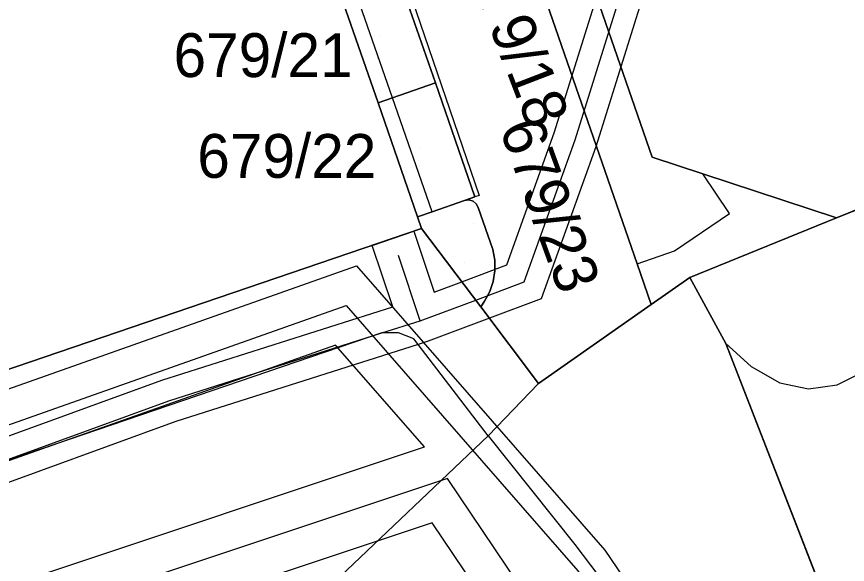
# Model space of a CAD drawing. Extents: x -263423 to -261326, y -1240067 to -1237864.
# Drawn here: x -262866.12 to -262828.17, y -1238979.98 to -1238954.98 of the extents above; entities that cross this region are included whole.
import ezdxf

# ---------------------------------------------------------------- set-up
doc = ezdxf.new("R2010")
doc.units = 0
for name, color, linetype in [('body_kn', 7, 'Continuous'), ('kladpar_druhypozemkov', 7, 'Continuous'), ('kladpar_hranice', 7, 'Continuous'), ('kladpar_parcelnecisla', 7, 'Continuous'), ('kladpar_plochy', 7, 'Continuous'), ('kladpar_sipky', 7, 'Continuous'), ('tarchy_linie', 7, 'Continuous'), ('zappar_hrandruhpozemk', 7, 'Continuous')]:
    doc.layers.add(name, color=color, linetype=linetype)

msp = doc.modelspace()

# ---------------------------------------------------------------- linework, layer by layer
at = {"layer": 'body_kn'}
for p, q in [((-262846.99, -1238958.01), (-262846.99, -1238958.01)), ((-262849.6, -1238958.92), (-262849.6, -1238958.92)), ((-262849.6, -1238958.92), (-262849.6, -1238958.92)), ((-262848.95, -1238958.69), (-262848.95, -1238958.69)), ((-262848.95, -1238958.69), (-262848.95, -1238958.69)), ((-262841.56, -1238960.29), (-262841.56, -1238960.29)), ((-262840.61, -1238960.61), (-262840.61, -1238960.61)), ((-262839.66, -1238960.93), (-262839.66, -1238960.93)), ((-262837.09, -1238961.39), (-262837.09, -1238961.39)), ((-262834.78, -1238962.16), (-262834.78, -1238962.16)), ((-262845.66, -1238963.37), (-262845.66, -1238963.37)), ((-262845.47, -1238963.35), (-262845.47, -1238963.35)), ((-262845.27, -1238963.4), (-262845.27, -1238963.4)), ((-262845.19, -1238963.21), (-262845.19, -1238963.21)), ((-262844.99, -1238963.15), (-262844.99, -1238963.15)), ((-262847.14, -1238963.89), (-262847.14, -1238963.89)), ((-262847.14, -1238963.89), (-262847.14, -1238963.89)), ((-262845.12, -1238963.53), (-262845.12, -1238963.53)), ((-262845.03, -1238963.69), (-262845.03, -1238963.69)), ((-262847.8, -1238964.12), (-262847.8, -1238964.12)), ((-262847.8, -1238964.12), (-262847.8, -1238964.12)), ((-262833.55, -1238963.96), (-262833.55, -1238963.96)), ((-262828.66, -1238964.17), (-262828.66, -1238964.17)), ((-262847.62, -1238964.65), (-262847.62, -1238964.65)), ((-262847.62, -1238964.65), (-262847.62, -1238964.65)), ((-262847.98, -1238964.77), (-262847.98, -1238964.77)), ((-262849.88, -1238965.42), (-262849.88, -1238965.42)), ((-262844.36, -1238965.61), (-262844.36, -1238965.61)), ((-262836.07, -1238965.67), (-262836.07, -1238965.67)), ((-262848.67, -1238965.88), (-262848.67, -1238965.88)), ((-262844.28, -1238966.09), (-262844.28, -1238966.09)), ((-262850.59, -1238966.35), (-262850.59, -1238966.35)), ((-262843.73, -1238966.31), (-262843.73, -1238966.31)), ((-262837.78, -1238966.26), (-262837.78, -1238966.26)), ((-262837.78, -1238966.26), (-262837.78, -1238966.26)), ((-262844.28, -1238966.58), (-262844.28, -1238966.58)), ((-262835.37, -1238966.89), (-262835.37, -1238966.89)), ((-262845.78, -1238967.09), (-262845.78, -1238967.09)), ((-262844.35, -1238967.07), (-262844.35, -1238967.07)), ((-262842.94, -1238967.09), (-262842.94, -1238967.09)), ((-262847.05, -1238967.56), (-262847.05, -1238967.56)), ((-262844.51, -1238967.53), (-262844.51, -1238967.53)), ((-262845.15, -1238967.92), (-262845.15, -1238967.92)), ((-262844.74, -1238967.97), (-262844.74, -1238967.97)), ((-262842.16, -1238967.86), (-262842.16, -1238967.86)), ((-262851.07, -1238968.16), (-262851.07, -1238968.16)), ((-262848.94, -1238968.22), (-262848.94, -1238968.22)), ((-262844.92, -1238968.22), (-262844.92, -1238968.22)), ((-262837.13, -1238968.12), (-262837.13, -1238968.12)), ((-262844.52, -1238968.75), (-262844.52, -1238968.75)), ((-262847.68, -1238968.87), (-262847.68, -1238968.87)), ((-262847.68, -1238968.87), (-262847.68, -1238968.87)), ((-262849.43, -1238969.41), (-262849.43, -1238969.41)), ((-262848.67, -1238969.42), (-262848.67, -1238969.42)), ((-262847.97, -1238969.68), (-262847.97, -1238969.68)), ((-262847.77, -1238969.94), (-262847.77, -1238969.94)), ((-262847.32, -1238969.8), (-262847.32, -1238969.8)), ((-262833.73, -1238969.9), (-262833.73, -1238969.9)), ((-262833.73, -1238969.9), (-262833.73, -1238969.9)), ((-262851.55, -1238969.97), (-262851.55, -1238969.97)), ((-262832.56, -1238970.95), (-262832.56, -1238970.95)), ((-262859.49, -1238971.57), (-262859.49, -1238971.57)), ((-262842.28, -1238971.72), (-262842.28, -1238971.72)), ((-262831.26, -1238971.69), (-262831.26, -1238971.69)), ((-262828.64, -1238971.78), (-262828.64, -1238971.78)), ((-262829.94, -1238971.97), (-262829.94, -1238971.97)), ((-262859.17, -1238972.52), (-262859.17, -1238972.52)), ((-262858.84, -1238973.46), (-262858.84, -1238973.46)), ((-262844.58, -1238974.12), (-262844.58, -1238974.12)), ((-262844.58, -1238974.12), (-262844.58, -1238974.12)), ((-262847.49, -1238974.62), (-262847.49, -1238974.62)), ((-262846.44, -1238976.06), (-262846.44, -1238976.06)), ((-262847.13, -1238978.08), (-262847.13, -1238978.08)), ((-262840.62, -1238979.08), (-262840.62, -1238979.08)), ((-262839.25, -1238979.33), (-262839.25, -1238979.33))]:
    msp.add_line(p, q, dxfattribs=at)
at = {"layer": 'kladpar_druhypozemkov'}
for p, q in [((-262849.5, -1238955.86), (-262849.5, -1238955.86)), ((-262847.67, -1238960.97), (-262847.67, -1238960.97)), ((-262845.66, -1238966.2), (-262845.66, -1238966.2))]:
    msp.add_line(p, q, dxfattribs=at)
at = {"layer": 'kladpar_hranice'}
for points in [[(-262866.41, -1238910.91), (-262866.08, -1238911.8), (-262865.11, -1238914.48), (-262864.74, -1238915.52), (-262863.8, -1238918.18), (-262862.68, -1238921.37), (-262862.27, -1238922.56), (-262861.81, -1238923.92), (-262860.81, -1238926.79), (-262860.47, -1238927.77), (-262858.66, -1238932.95), (-262856.84, -1238938.14), (-262856.15, -1238940.11), (-262855.46, -1238942.15), (-262855.02, -1238943.34), (-262854.71, -1238944.19), (-262853.21, -1238948.52), (-262851.41, -1238953.72), (-262849.6, -1238958.92), (-262847.8, -1238964.12), (-262847.62, -1238964.65), (-262897.97, -1238981.8)], [(-262829.08, -1238927.71), (-262844, -1238941.45), (-262837.09, -1238961.39), (-262834.78, -1238962.16), (-262828.66, -1238964.17), (-262835.37, -1238966.89), (-262837.13, -1238968.12), (-262837.78, -1238966.26), (-262846.7, -1238940.52), (-262846.78, -1238940.29), (-262845.58, -1238939.69), (-262845.55, -1238939.68), (-262842.75, -1238938.28), (-262841.92, -1238937.86), (-262833.05, -1238930.85), (-262829.08, -1238927.71)], [(-262818.01, -1238928.67), (-262823.81, -1238933.53), (-262814.38, -1238944.85), (-262808.64, -1238939.99), (-262812.54, -1238935.45), (-262809.16, -1238932.67), (-262804, -1238938.69), (-262806.61, -1238941.15), (-262801.26, -1238946.97), (-262804.29, -1238949.95), (-262809.04, -1238954.91), (-262812.29, -1238958.3), (-262821.59, -1238961.3), (-262828.66, -1238964.17), (-262834.78, -1238962.16), (-262837.09, -1238961.39), (-262844, -1238941.45), (-262829.08, -1238927.71)], [(-262852.2, -1238942.96), (-262852, -1238942.86), (-262846.78, -1238940.29), (-262846.7, -1238940.52), (-262837.78, -1238966.26), (-262837.13, -1238968.12), (-262842.28, -1238971.72), (-262844.92, -1238968.22), (-262844.74, -1238967.97), (-262844.51, -1238967.53), (-262844.35, -1238967.07), (-262844.28, -1238966.58), (-262844.28, -1238966.09), (-262844.36, -1238965.61), (-262845.03, -1238963.69), (-262845.12, -1238963.53), (-262845.27, -1238963.4), (-262845.47, -1238963.35), (-262845.66, -1238963.37), (-262845.19, -1238963.21), (-262846.99, -1238958.01), (-262848.79, -1238952.82), (-262850.59, -1238947.62), (-262852.2, -1238942.96)], [(-262828.37, -1238983.66), (-262833.73, -1238969.9), (-262835.37, -1238966.89), (-262828.66, -1238964.17), (-262821.59, -1238961.3), (-262812.29, -1238958.3), (-262809.04, -1238954.91), (-262804.29, -1238949.95), (-262801.26, -1238946.97), (-262800.05, -1238948.02), (-262798.04, -1238950.05)], [(-262851.41, -1238953.72), (-262850.76, -1238953.5), (-262848.79, -1238952.82), (-262846.99, -1238958.01), (-262848.95, -1238958.69), (-262849.6, -1238958.92), (-262851.41, -1238953.72)], [(-262849.6, -1238958.92), (-262848.95, -1238958.69), (-262846.99, -1238958.01), (-262845.19, -1238963.21), (-262845.66, -1238963.37), (-262847.14, -1238963.89), (-262847.8, -1238964.12), (-262849.6, -1238958.92)], [(-262847.8, -1238964.12), (-262847.14, -1238963.89), (-262845.66, -1238963.37), (-262845.47, -1238963.35), (-262845.27, -1238963.4), (-262845.12, -1238963.53), (-262845.03, -1238963.69), (-262844.36, -1238965.61), (-262844.28, -1238966.09), (-262844.28, -1238966.58), (-262844.35, -1238967.07), (-262844.51, -1238967.53), (-262844.74, -1238967.97), (-262844.92, -1238968.22), (-262847.62, -1238964.65), (-262847.8, -1238964.12)], [(-262847.62, -1238964.65), (-262844.92, -1238968.22), (-262842.28, -1238971.72), (-262844.58, -1238974.12), (-262851.66, -1238980.84), (-262860.28, -1238989.24), (-262890.23, -1238999.92), (-262930.47, -1239014.27), (-262932.65, -1239008.17), (-262935.9, -1238999.03), (-262937.07, -1238995.27), (-262897.97, -1238981.8), (-262847.62, -1238964.65)], [(-262851.66, -1238980.84), (-262844.58, -1238974.12), (-262842.28, -1238971.72), (-262837.13, -1238968.12), (-262835.37, -1238966.89), (-262833.73, -1238969.9), (-262828.37, -1238983.66)]]:
    msp.add_lwpolyline(points, dxfattribs=at)
at = {"layer": 'kladpar_plochy'}
for p, q in [((-262837.09, -1238961.39), (-262844, -1238941.45)), ((-262834.78, -1238962.16), (-262837.09, -1238961.39)), ((-262828.66, -1238964.17), (-262821.59, -1238961.3)), ((-262821.59, -1238961.3), (-262828.66, -1238964.17)), ((-262828.66, -1238964.17), (-262834.78, -1238962.16)), ((-262835.37, -1238966.89), (-262828.66, -1238964.17)), ((-262833.73, -1238969.9), (-262835.37, -1238966.89)), ((-262828.37, -1238983.66), (-262833.73, -1238969.9))]:
    msp.add_line(p, q, dxfattribs=at)
for points in [[(-262866.41, -1238910.91), (-262866.08, -1238911.8), (-262865.11, -1238914.48), (-262864.74, -1238915.52), (-262863.8, -1238918.18), (-262862.68, -1238921.37), (-262862.27, -1238922.56), (-262861.81, -1238923.92), (-262860.81, -1238926.79), (-262860.47, -1238927.77), (-262858.66, -1238932.95), (-262856.84, -1238938.14), (-262856.15, -1238940.11), (-262855.46, -1238942.15), (-262855.02, -1238943.34), (-262854.71, -1238944.19), (-262853.21, -1238948.52), (-262851.41, -1238953.72), (-262849.6, -1238958.92), (-262847.8, -1238964.12), (-262847.62, -1238964.65), (-262897.97, -1238981.8)], [(-262851.66, -1238980.84), (-262844.58, -1238974.12), (-262842.28, -1238971.72), (-262837.13, -1238968.12), (-262835.37, -1238966.89), (-262833.73, -1238969.9), (-262828.37, -1238983.66)]]:
    msp.add_lwpolyline(points, dxfattribs=at)
for points in [[(-262829.08, -1238927.71), (-262844, -1238941.45), (-262837.09, -1238961.39), (-262834.78, -1238962.16), (-262828.66, -1238964.17), (-262835.37, -1238966.89), (-262837.13, -1238968.12), (-262837.78, -1238966.26), (-262846.7, -1238940.52), (-262846.78, -1238940.29), (-262845.58, -1238939.69), (-262845.55, -1238939.68), (-262842.75, -1238938.28), (-262841.92, -1238937.86), (-262833.05, -1238930.85)], [(-262852.2, -1238942.96), (-262852, -1238942.86), (-262846.78, -1238940.29), (-262846.7, -1238940.52), (-262837.78, -1238966.26), (-262837.13, -1238968.12), (-262842.28, -1238971.72), (-262844.92, -1238968.22), (-262844.74, -1238967.97), (-262844.51, -1238967.53), (-262844.35, -1238967.07), (-262844.28, -1238966.58), (-262844.28, -1238966.09), (-262844.36, -1238965.61), (-262845.03, -1238963.69), (-262845.12, -1238963.53), (-262845.27, -1238963.4), (-262845.47, -1238963.35), (-262845.66, -1238963.37), (-262845.19, -1238963.21), (-262846.99, -1238958.01), (-262848.79, -1238952.82), (-262850.59, -1238947.62)], [(-262851.41, -1238953.72), (-262850.76, -1238953.5), (-262848.79, -1238952.82), (-262846.99, -1238958.01), (-262848.95, -1238958.69), (-262849.6, -1238958.92)], [(-262849.6, -1238958.92), (-262848.95, -1238958.69), (-262846.99, -1238958.01), (-262845.19, -1238963.21), (-262845.66, -1238963.37), (-262847.14, -1238963.89), (-262847.8, -1238964.12)], [(-262847.8, -1238964.12), (-262847.14, -1238963.89), (-262845.66, -1238963.37), (-262845.47, -1238963.35), (-262845.27, -1238963.4), (-262845.12, -1238963.53), (-262845.03, -1238963.69), (-262844.36, -1238965.61), (-262844.28, -1238966.09), (-262844.28, -1238966.58), (-262844.35, -1238967.07), (-262844.51, -1238967.53), (-262844.74, -1238967.97), (-262844.92, -1238968.22), (-262847.62, -1238964.65)], [(-262847.62, -1238964.65), (-262844.92, -1238968.22), (-262842.28, -1238971.72), (-262844.58, -1238974.12), (-262851.66, -1238980.84), (-262860.28, -1238989.24), (-262890.23, -1238999.92), (-262930.47, -1239014.27), (-262932.65, -1239008.17), (-262935.9, -1238999.03), (-262937.07, -1238995.27), (-262897.97, -1238981.8)]]:
    msp.add_lwpolyline(points, close=True, dxfattribs=at)
at = {"layer": 'kladpar_sipky'}
for p, q in [((-262849.62, -1238956.89), (-262849.62, -1238956.89)), ((-262847.72, -1238961.83), (-262847.72, -1238961.83)), ((-262845.24, -1238964.42), (-262845.24, -1238964.42))]:
    msp.add_line(p, q, dxfattribs=at)
at = {"layer": 'tarchy_linie'}
msp.add_line((-262847.68, -1238968.87), (-262848.67, -1238965.88), dxfattribs=at)
for points in [[(-262847.68, -1238968.87), (-262845.15, -1238967.92), (-262842.94, -1238967.09), (-262840.61, -1238960.61), (-262836.75, -1238948.27), (-262834.21, -1238943.34), (-262835.58, -1238938.87), (-262837, -1238938.25), (-262838.63, -1238938.9)], [(-262871.92, -1238976.09), (-262859.49, -1238971.57), (-262848.94, -1238968.22), (-262849.88, -1238965.42), (-262847.98, -1238964.77), (-262847.05, -1238967.56), (-262845.78, -1238967.09), (-262843.73, -1238966.31), (-262841.56, -1238960.29), (-262837.68, -1238947.89)], [(-262835.83, -1238948.65), (-262839.66, -1238960.93), (-262842.16, -1238967.86), (-262844.52, -1238968.75), (-262847.32, -1238969.8), (-262847.77, -1238969.94), (-262858.84, -1238973.46), (-262871.22, -1238977.97)], [(-262940.96, -1238998.28), (-262850.59, -1238966.35), (-262839.25, -1238979.33), (-262811.83, -1239019.66), (-262813.27, -1239020.23), (-262814.71, -1239020.8), (-262818.29, -1239015.61), (-262814.68, -1239022.21), (-262816.21, -1239022.95), (-262817.74, -1239023.69), (-262823.57, -1239013.05), (-262847.13, -1238978.08), (-262938.84, -1239008.64), (-262939.18, -1239006.96), (-262939.52, -1239005.28), (-262847.49, -1238974.62), (-262851.55, -1238969.97), (-262940.33, -1239001.35), (-262940.64, -1238999.81), (-262940.96, -1238998.28)], [(-262940.64, -1238999.81), (-262851.07, -1238968.16), (-262840.48, -1238980.28), (-262813.27, -1239020.23)], [(-262933.53, -1238998.51), (-262927, -1238996.22), (-262922.1, -1238994.29), (-262916.62, -1238992.12), (-262905.42, -1238988.1), (-262888.86, -1238982.82), (-262887.72, -1238982.46), (-262877.11, -1238979.15), (-262871.57, -1238977.03), (-262868.33, -1238975.85), (-262859.17, -1238972.52), (-262849.43, -1238969.41), (-262847.68, -1238968.87)], [(-262816.21, -1239022.95), (-262822.12, -1239012.16), (-262846.44, -1238976.06), (-262939.18, -1239006.96)]]:
    msp.add_lwpolyline(points, dxfattribs=at)
at = {"layer": 'zappar_hrandruhpozemk'}
for p, q in [((-262848.95, -1238958.69), (-262850.76, -1238953.5)), ((-262847.14, -1238963.89), (-262848.95, -1238958.69)), ((-262833.55, -1238963.96), (-262834.78, -1238962.16)), ((-262836.07, -1238965.67), (-262833.55, -1238963.96)), ((-262837.78, -1238966.26), (-262836.07, -1238965.67))]:
    msp.add_line(p, q, dxfattribs=at)
for points in [[(-262848.44, -1238953.05), (-262844.99, -1238963.15), (-262845.19, -1238963.21)], [(-262833.73, -1238969.9), (-262832.56, -1238970.95), (-262831.26, -1238971.69), (-262829.94, -1238971.97), (-262828.64, -1238971.78), (-262827.29, -1238971.12), (-262826.33, -1238970.06), (-262825.76, -1238968.67), (-262825.48, -1238967.34), (-262825.52, -1238965.89), (-262820.14, -1238963.66)], [(-262844.58, -1238974.12), (-262847.97, -1238969.68), (-262848.67, -1238969.42), (-262849.43, -1238969.41), (-262887.13, -1238982.26)], [(-262844.58, -1238974.12), (-262840.62, -1238979.08), (-262835.52, -1238985.79)]]:
    msp.add_lwpolyline(points, dxfattribs=at)

# ---------------------------------------------------------------- texts
at = {"layer": 'kladpar_parcelnecisla'}
for s, rotation, p in [('679/18', 291, (-262845.626, -1238952.595)), ('679/23', 290, (-262844.087, -1238960.061))]:
    msp.add_text(s, height=2, rotation=rotation, dxfattribs=at).set_placement(p)
for s, p in [('679/21', (-262858.95, -1238957.74)), ('679/22', (-262857.866, -1238962.34))]:
    msp.add_text(s, height=2, dxfattribs=at).set_placement(p)

doc.saveas('drawing.dxf')
